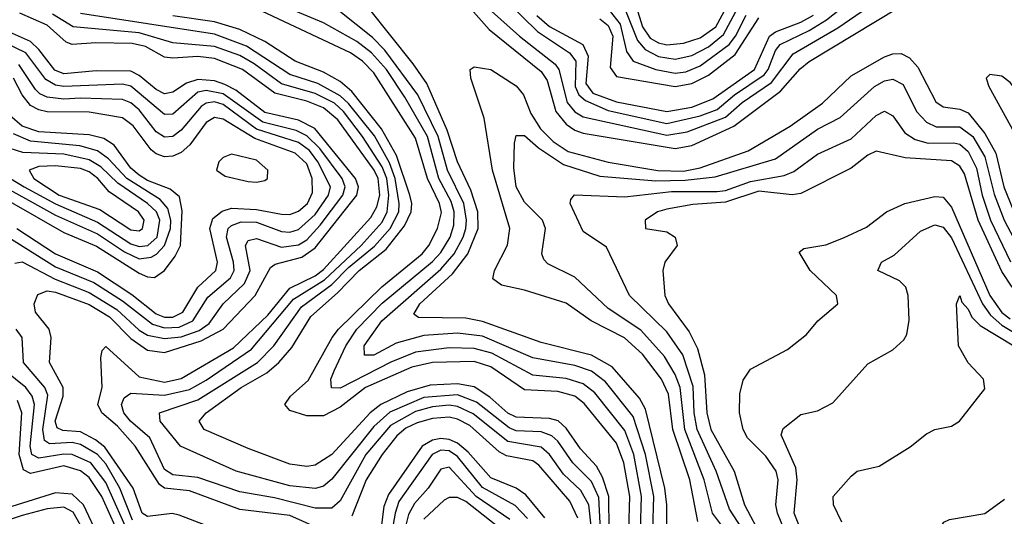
# Model space of a CAD drawing. Header units: inches. Extents: x 501365 to 657855, y 482276 to 547543.
# Tile 706 of 957: x 594884 to 597236, y 540662 to 541849. Entities that reach past the tile are written whole.
import ezdxf

# ---------------------------------------------------------------- set-up
doc = ezdxf.new("R2010")
doc.units = ezdxf.units.IN
doc.header["$MEASUREMENT"] = 0
doc.layers.add('A5594', color=7, linetype='Continuous')

msp = doc.modelspace()

# ---------------------------------------------------------------- linework, layer by layer
at = {"layer": 'A5594', "color": 5}
for points, elevation in [([(596010.3, 541930), (596120.8, 541820.8), (596197.9, 541770), (596213, 541750), (596210.8, 541690), (596220.3, 541670), (596236.2, 541656.2), (596290, 541632.7), (596430, 541601.3), (596510, 541619.8), (596550, 541635.1), (596591.9, 541670), (596662.3, 541717.7), (596672.2, 541730), (596690, 541776), (596701.1, 541790), (596770, 541823.3), (596811.1, 541848.9), (596913.6, 541930)], 3260), ([(596339.5, 540630), (596341.5, 540710), (596327.3, 540790), (596310, 540836.9), (596232.4, 540932.4), (596210, 540949.5), (596170, 540960.7), (596090, 540964.8), (596010, 541020.1), (595970, 541032.6), (595870, 541029.7), (595820.9, 541019.1), (595710, 540970.7), (595650, 540923), (595610, 540902.3), (595570, 540902.3), (595530, 540915.2), (595517.6, 540930), (595531.4, 540950), (595573.1, 540986.9), (595630.4, 541090), (595645.9, 541110), (595749, 541211), (595845.8, 541290), (595861.7, 541310), (595882.4, 541350), (595891.5, 541388.5), (595887, 541410), (595858.5, 541470), (595830, 541566.1), (595730, 541722.1), (595702.9, 541750), (595674.5, 541770), (595410, 541894.4)], 3280), ([(596011.6, 541870), (596078.5, 541810), (596163.5, 541743.5), (596172.5, 541730), (596191.8, 541651.8), (596210, 541628.9), (596230, 541617.4), (596430, 541573.2), (596478.4, 541581.6), (596570, 541616.4), (596610, 541651.2), (596680.4, 541699.6), (596731.9, 541768.1), (596838.6, 541830), (596940, 541900)], 3240), ([(596350, 541905), (596372.1, 541832.1), (596390, 541805.6), (596410, 541793.8), (596430, 541789.2), (596470, 541793.3), (596510, 541806), (596547.4, 541832.6), (596582.5, 541897.5)], 3380), ([(596366.9, 540630), (596369.4, 540710), (596351.2, 540810), (596330, 540867.3), (596257.8, 540957.8), (596230, 540979.1), (596190, 540991.5), (596110, 540999.9), (596012.4, 541052.4), (595970, 541063.2), (595910, 541064.8), (595830, 541055.1), (595771, 541031), (595650, 540969), (595629.4, 540969.4), (595627.6, 540990), (595635.9, 541010), (595663.5, 541070), (595689.8, 541109.8), (595750, 541171.8), (595870, 541271.3), (595890, 541292.6), (595912.9, 541330), (595921.3, 541358.7), (595922.3, 541390), (595915, 541415), (595885.5, 541470), (595858.3, 541570), (595804.6, 541664.6), (595760.2, 541730), (595724.3, 541770), (595690, 541797), (595610, 541842.2), (595490, 541892.1)], 3260), ([(596430, 540630), (596430.4, 540690), (596425.4, 540730), (596378.8, 540918.8), (596364.6, 540944.6), (596299.4, 541019.4), (596250, 541047.7), (596130, 541077.5), (595990, 541127.7), (595950, 541135.8), (595837.3, 541137.3), (595825.8, 541145.8), (595840.1, 541170), (595918.1, 541241.9), (595954.6, 541290), (595979.4, 541350), (595978.7, 541390), (595962, 541442), (595929.8, 541510), (595905.7, 541585.7), (595856.8, 541696.8), (595824.2, 541744.2), (595717.7, 541877.7)], 3220), ([(595950, 541888.8), (596005.6, 541825.6), (596130, 541725.4), (596144.2, 541704.2), (596165.3, 541630), (596190, 541599.4), (596210, 541585.5), (596230, 541578.5), (596450, 541541.5), (596490, 541548.6), (596590, 541594.8), (596701.5, 541678.5), (596748.4, 541731.6), (596770, 541749.4), (596982.5, 541877.5)], 3220), ([(596292.2, 541872.2), (596318.7, 541838.7), (596333.6, 541773.6), (596349.7, 541750), (596404.1, 541730), (596450, 541721.6), (596475.1, 541724.9), (596510, 541738.9), (596578.7, 541790), (596594, 541810), (596619.8, 541860.2)], 3340), ([(596331.1, 541871.1), (596359.8, 541799.8), (596378.2, 541778.2), (596410, 541761.4), (596450, 541754.8), (596490, 541764.1), (596530, 541784.4), (596565.6, 541814.4), (596606.3, 541890)], 3360), ([(595590, 540637.3), (595530, 540664.7), (595410, 540678.4), (595290, 540723), (595230, 540730), (595218.6, 540738.6), (595160.6, 540830), (595118, 540878), (595080.4, 540910), (595070.7, 540930), (595081, 540970), (595078.2, 541041.8), (595081.3, 541058.7), (595090, 541068.2), (595170, 540995.7), (595230, 540983.4), (595270, 540991.6), (595395.1, 541064.9), (595476.7, 541143.3), (595530, 541207.8), (595590, 541237.5), (595610, 541252.2), (595723.2, 541376.8), (595737.7, 541402.3), (595744.5, 541430), (595741, 541470), (595730.9, 541490), (595644, 541610), (595610, 541639), (595570, 541654.6), (595493.6, 541673.6), (595416.9, 541730), (595350, 541756.4), (595310, 541761.8), (595250, 541757.2), (595230, 541760), (595185, 541785), (595152.9, 541792.9), (595065.9, 541794.1), (595010, 541790), (594995.7, 541795.7), (594950, 541836), (594884.7, 541864.7)], 3380), ([(596261.7, 540530), (596243.4, 540690), (596224.5, 540724.5), (596183.3, 540763.3), (596150, 540810.5), (596130, 540827.6), (596050, 540841), (595967.2, 540907.2), (595930, 540925), (595910, 540928), (595870, 540924), (595830, 540912.8), (595770, 540879.1), (595711.4, 540810), (595650, 540699.1), (595630, 540682.1), (595590, 540681.7), (595493, 540707), (595410, 540721.2), (595310, 540755.3), (595250, 540761.9), (595230, 540774.3), (595194.9, 540850), (595149.3, 540890), (595133.3, 540910), (595127.6, 540930), (595134.2, 540945.8), (595150, 540956.6), (595230, 540952.2), (595290, 540965.2), (595330, 540987.5), (595438.4, 541061.6), (595538.3, 541181.7), (595612.3, 541227.7), (595700.4, 541310), (595750, 541365.4), (595761.9, 541390), (595766.2, 541430), (595761.2, 541470), (595750, 541497.7), (595702.9, 541570), (595657.6, 541630), (595636, 541650), (595590, 541672.9), (595510, 541696.5), (595444.3, 541744.3), (595410, 541763.7), (595350, 541785.5), (595250, 541794.2), (595170, 541817.7), (595012.2, 541832.2), (594962.7, 541862.7)], 3360), ([(596271.5, 540630), (596267.5, 540707.5), (596250, 540745.6), (596205.2, 540790), (596170, 540841.8), (596155.1, 540855.1), (596130, 540864.3), (596070, 540867.1), (596053.7, 540873.7), (595975.2, 540935.2), (595930, 540952.9), (595850, 540946.8), (595768.3, 540911.7), (595730, 540876.8), (595630, 540751), (595610, 540734.7), (595590.9, 540729.1), (595530, 540735.3), (595401.8, 540770), (595268.3, 540830), (595220.1, 540890), (595218.4, 540910), (595310, 540940.8), (595452.2, 541030), (595491.1, 541070), (595557.2, 541162.8), (595630, 541216.4), (595670, 541257.1), (595731.5, 541308.5), (595768.9, 541350), (595789.8, 541390), (595791.1, 541410), (595780.9, 541470), (595767.4, 541507.4), (595731.5, 541571.5), (595669.5, 541649.5), (595650, 541667.4), (595596.8, 541696.8), (595530, 541718.8), (595426.3, 541786.3), (595350, 541814.9), (595030, 541864.4)], 3340), ([(596292.7, 540630), (596291.2, 540710), (596276.4, 540756.4), (596262.5, 540782.5), (596223.6, 540823.6), (596190, 540873.5), (596170.4, 540890.4), (596150, 540896.5), (596070, 540899.2), (596050, 540908.9), (596007.3, 540947.3), (595970, 540972.1), (595930, 540979.3), (595864.5, 540975.5), (595810, 540960.3), (595746.8, 540930), (595721.9, 540910), (595630, 540810.2), (595590, 540784.9), (595570, 540781.1), (595530, 540787), (595430, 540824.2), (595325, 540870), (595313.2, 540890), (595329.5, 540910), (595413.4, 540970), (595474.3, 541005.7), (595503.1, 541030), (595534.3, 541065.7), (595579.8, 541140.2), (595643.6, 541196.4), (595695.2, 541250), (595759.4, 541300.6), (595803.4, 541356.6), (595819.4, 541390), (595820.8, 541410), (595816.2, 541430), (595784.6, 541524.6), (595748.8, 541588.8), (595677.8, 541677.8), (595650, 541701.7), (595610, 541723.8), (595542.2, 541750), (595470, 541797), (595410, 541826.3), (595350, 541844.1), (595250, 541858.6)], 3320), ([(596396.9, 540630), (596398.7, 540710), (596379.2, 540810), (596350, 540900.7), (596283.5, 540983.5), (596250, 541009.7), (596210, 541023), (596110, 541041.4), (595990, 541093.2), (595930, 541100.1), (595850, 541094.4), (595783.6, 541076.4), (595730, 541047.8), (595707.6, 541047.6), (595707.3, 541070), (595749.5, 541130), (595890, 541253.2), (595922.3, 541290), (595944, 541330), (595949.8, 541350), (595951.7, 541370), (595945.1, 541410), (595906.1, 541490), (595884.3, 541570), (595835.5, 541670), (595756.9, 541776.9), (595727.1, 541807.1), (595649.2, 541869.2)], 3240), ([(596119.3, 541859.3), (596150, 541833.1), (596229.8, 541789.8), (596241.9, 541761.9), (596236.8, 541696.8), (596253.5, 541673.5), (596310, 541653.4), (596430, 541629.6), (596490, 541640.4), (596540, 541660), (596639.5, 541730), (596675.5, 541810), (596690, 541820.7), (596750, 541843.3), (596780.1, 541859.9)], 3280), ([(596270, 541851.7), (596290, 541835.9), (596301, 541810), (596295, 541735), (596310, 541713.9), (596450, 541690), (596490, 541696.7), (596530, 541716.8), (596593.6, 541766.4), (596650, 541854.2)], 3320), ([(595330, 540640.3), (595265.4, 540665.4), (595248.8, 540668.8), (595190, 540661.9), (595177, 540670), (595155.2, 540730), (595087.4, 540827.4), (595065.5, 540845.5), (595030, 540864.2), (594987.7, 540867.7), (594974.1, 540874.1), (594969, 540890), (594988, 540950), (594988, 540970), (594955.9, 541030), (594959.4, 541090), (594954.5, 541110), (594922.4, 541150), (594919.1, 541170), (594927.7, 541192.3), (594950, 541201.3), (594970, 541198), (595050, 541168.7), (595099, 541139), (595150, 541087.8), (595190, 541059.7), (595230, 541054.1), (595318, 541082), (595370.4, 541110), (595447.1, 541190), (595483.1, 541256.9), (595494.9, 541265.1), (595558.1, 541281.9), (595590, 541303.8), (595689.9, 541429.9), (595693.9, 541450), (595686.3, 541470), (595589.4, 541589.4), (595550, 541609.6), (595470, 541627.6), (595400.6, 541680.6), (595374.6, 541694.6), (595350, 541702.9), (595310, 541706.3), (595282.5, 541697.5), (595250, 541675.9), (595230, 541672.6), (595210, 541682.8), (595170, 541716.4), (595150, 541726), (595067.4, 541727.4), (594990, 541719.9), (594968.6, 541728.6), (594930, 541778.4), (594910, 541796.9), (594859.8, 541819.8)], 3420), ([(594872.6, 541267.4), (594890, 541270.3), (594968.9, 541228.9), (595050, 541197.3), (595116.4, 541156.4), (595170, 541107.6), (595190, 541095.6), (595230, 541087.3), (595270, 541091.1), (595313.3, 541106.7), (595337, 541123), (595370.2, 541170), (595421.4, 541218.6), (595434.6, 541250), (595423.8, 541310), (595430, 541321.7), (595450, 541326.3), (595510, 541305.6), (595550, 541311.3), (595570, 541323.6), (595601.9, 541358.1), (595655.9, 541430), (595661.6, 541450), (595654.3, 541470), (595601.6, 541541.6), (595570, 541571.6), (595544.6, 541584.6), (595464.8, 541604.8), (595370, 541672.6), (595330, 541680.4), (595310, 541675.9), (595250, 541623.5), (595230, 541623.1), (595150, 541690.3), (595130, 541695.1), (594990, 541689.5), (594970, 541692.6), (594946.7, 541706.7), (594899.1, 541770), (594850, 541794.2)], 3440), ([(596503.9, 540650), (596484.8, 540750), (596444.4, 540870), (596434.3, 540954.3), (596417, 540990), (596371.9, 541050), (596329, 541089), (596249.4, 541130), (596190, 541171.7), (596090, 541202.9), (596034.9, 541214.9), (596014.3, 541230), (596018.7, 541250), (596049.7, 541310.3), (596055.3, 541350), (596013.8, 541490), (595994.1, 541614.1), (595961.6, 541710), (595960.2, 541730), (595970, 541737.1), (596010, 541730.5), (596070, 541691.4), (596087.8, 541670), (596105.1, 541625.2), (596128.2, 541588.2), (596158.5, 541558.5), (596194.6, 541534.6), (596290, 541508.5), (596408.7, 541488.7), (596470, 541487.3), (596510, 541495.1), (596624.3, 541535.7), (596724.7, 541595.3), (596802, 541650), (596870, 541715), (596950, 541760.5), (596970, 541767.9), (596990, 541768.3), (597010, 541758.2), (597030, 541735.6), (597072.8, 541652.8), (597090, 541640.9), (597130, 541635.6), (597150, 541626.4), (597190, 541577.5), (597215.6, 541530), (597235.1, 541450), (597256.7, 541396.7)], 3180), ([(594850, 541334.1), (594970, 541259), (595061.1, 541221.1), (595130, 541177.6), (595201.5, 541121.5), (595230, 541113), (595265.1, 541114.9), (595298, 541130), (595333.8, 541186.2), (595387.9, 541232.1), (595396.3, 541250), (595395, 541270), (595378.1, 541330), (595382.6, 541350), (595390, 541357.6), (595413.7, 541366.3), (595450, 541365.4), (595510, 541343.3), (595530, 541341.9), (595550, 541348.3), (595590, 541383.6), (595621.9, 541430), (595626.5, 541450), (595596.8, 541510), (595576.4, 541536.4), (595550, 541555.7), (595450, 541587.6), (595370, 541646.6), (595350, 541653.1), (595330, 541650.1), (595318, 541642), (595270, 541585.7), (595250, 541570.2), (595230, 541568.7), (595210, 541581.6), (595170, 541634.1), (595150, 541650.8), (595130, 541658.5), (595030, 541662.2), (594990, 541659.3), (594950, 541664.3), (594932.4, 541672.4), (594922.5, 541682.5), (594882.1, 541742.1)], 3460), ([(594877.5, 541350), (594970.1, 541290), (595070, 541246.8), (595152.3, 541192.3), (595210, 541146.2), (595230, 541138.7), (595250, 541138.5), (595274, 541150), (595309.5, 541210.5), (595352.7, 541250), (595356.6, 541270), (595338.3, 541350), (595345.8, 541374.2), (595368, 541392), (595390, 541398.9), (595450, 541396), (595510, 541384.3), (595530, 541384.1), (595550, 541391.5), (595571.7, 541410), (595583.9, 541436.1), (595582.7, 541470), (595570, 541505.2), (595542.5, 541530), (595445.7, 541565.7), (595370, 541611.6), (595350, 541615.7), (595330, 541603.5), (595290.6, 541550), (595270, 541531.8), (595250, 541523.6), (595230, 541522), (595210, 541528.9), (595198.6, 541538.6), (595155.7, 541595.7), (595130, 541615.1), (595050, 541628.7), (594950, 541629.3), (594930, 541633.6), (594910, 541644.5), (594890.1, 541670), (594869.5, 541710)], 3480), ([(596599, 540590), (596539.3, 540670), (596519, 540750), (596473, 540870), (596462.2, 540970), (596450, 541001), (596424.4, 541044.4), (596367.7, 541107.7), (596290, 541159.2), (596210, 541234), (596146, 541266), (596136.4, 541276.4), (596131.4, 541290), (596140.1, 541350), (596132.8, 541370), (596090, 541412.9), (596070.3, 541450), (596064.4, 541495.6), (596065.9, 541554.1), (596070, 541572.9), (596090, 541572.8), (596123.2, 541543.2), (596183.2, 541503.2), (596270, 541475.5), (596404, 541464), (596474.2, 541465.8), (596545.9, 541474.1), (596690, 541516.6), (596790, 541587.4), (596844.4, 541615.6), (596926, 541690), (596950, 541703.1), (596970, 541707.5), (596994.4, 541694.4), (597026.5, 541630), (597050, 541604.1), (597073.3, 541593.3), (597130, 541593.3), (597160.6, 541570), (597190, 541522), (597212.1, 541432.1), (597235.9, 541370), (597288.8, 541268.8)], 3160), ([(594810, 541443.5), (594990, 541340.9), (595068, 541308), (595170, 541243.4), (595190, 541234.7), (595206.5, 541233.5), (595230, 541249.7), (595255.8, 541284.2), (595268.1, 541310), (595272.5, 541392.5), (595266.3, 541426.3), (595244, 541444), (595190, 541465.2), (595170, 541477.7), (595150, 541494.6), (595110, 541549.9), (595085.2, 541565.2), (595050, 541574.2), (594930, 541581), (594890, 541595.2), (594860.6, 541620.6)], 3520), ([(596630, 540602), (596579.6, 540679.6), (596548, 540770), (596502.9, 540870), (596495, 540910), (596492.8, 540972.8), (596468.6, 541048.6), (596430, 541103.1), (596340.9, 541190), (596286.1, 541306.1), (596230, 541342.9), (596199.2, 541410), (596200.6, 541419.4), (596209.4, 541430.6), (596330, 541426.1), (596440.9, 541439.1), (596550, 541438.7), (596570, 541441.3), (596630, 541463), (596710, 541477), (596733.1, 541486.9), (596790, 541528), (596870, 541564.7), (596930, 541620.5), (596950, 541630.9), (596970, 541619.8), (596998.6, 541578.6), (597023.3, 541563.3), (597054.6, 541554.6), (597115.3, 541555.3), (597130, 541551.7), (597150, 541534.7), (597170, 541494.5), (597183.2, 541430), (597203.5, 541370), (597250.7, 541270.7)], 3140), ([(594810, 541470.5), (594970, 541382.3), (595070, 541337.8), (595134.4, 541294.4), (595170, 541278.2), (595198.5, 541281.5), (595211.4, 541288.6), (595230.5, 541309.5), (595244.4, 541350), (595245.4, 541370), (595238.4, 541398.4), (595219.8, 541419.8), (595140, 541470), (595096.7, 541516.7), (595070, 541535.7), (595028.1, 541548.1), (594910, 541559.1), (594870, 541576.7)], 3540), ([(594862.7, 541470), (594895, 541450), (594970, 541409.1), (595070, 541365.6), (595150, 541314), (595170, 541307.1), (595190.3, 541309.7), (595212.5, 541330), (595219.3, 541370), (595211.4, 541390), (595189.7, 541410), (595118.7, 541458.7), (595078.1, 541498.1), (595050, 541514.5), (594990, 541527.8), (594891.7, 541531.6), (594861.7, 541541.7)], 3560), ([(597255, 541210), (597230, 541247.7), (597173.6, 541370), (597141, 541481), (597130, 541499.3), (597110, 541512.2), (596999.5, 541519.5), (596930, 541534.8), (596910, 541525.9), (596870, 541494.2), (596750, 541434.3), (596729.4, 541430.6), (596650, 541439.2), (596570, 541413.6), (596492.1, 541407.9), (596430, 541396.8), (596408.2, 541390), (596378.4, 541370), (596379.5, 541350), (596430, 541342.5), (596449.7, 541330), (596455.1, 541310), (596425.3, 541270), (596420.6, 541250), (596425.2, 541190), (596433.9, 541170), (596483.4, 541103.4), (596503.6, 541063.6), (596520.2, 541000.2), (596525.6, 540910), (596535.4, 540870), (596590.7, 540770), (596615.7, 540690), (596658, 540610)], 3120), ([(596728, 540588), (596694.3, 540670), (596690.8, 540690), (596695.7, 540750), (596690.9, 540770), (596666.4, 540806.4), (596622.5, 540850), (596612.8, 540870), (596603.7, 540910), (596604.5, 540955.5), (596612.2, 540987.8), (596630, 541014), (596718.5, 541061.5), (596763.3, 541096.7), (596790.5, 541129.5), (596838.3, 541170), (596835.5, 541190), (596772.8, 541250), (596746.4, 541293.6), (596757.7, 541302.3), (596810, 541311.6), (596852.2, 541327.8), (596906.7, 541353.3), (596954.4, 541390), (596998.5, 541410), (597070, 541426.5), (597090, 541424.9), (597110, 541401.3), (597201.2, 541190), (597230, 541149.7), (597250, 541134.8)], 3080), ([(596750, 540629.9), (596734.4, 540670), (596741.5, 540750), (596738.6, 540778.6), (596703.1, 540856.9), (596707.6, 540872.4), (596750, 540905.8), (596790, 540914.8), (596826.7, 540933.3), (596910, 541027.2), (596970, 541060.2), (596996.1, 541083.9), (597003.4, 541096.6), (597008.8, 541131.2), (597006.7, 541190), (597000.7, 541210), (596985.6, 541225.6), (596934.2, 541250), (596942.5, 541270), (596973.4, 541286.6), (597036.1, 541343.9), (597070, 541359.4), (597090, 541353.8), (597110, 541327.9), (597184.2, 541170), (597202.9, 541142.9), (597230, 541119.1), (597285.9, 541085.9)], 3060), ([(596848.1, 540648.1), (596828.5, 540690), (596827.4, 540710), (596870, 540758.7), (596885.1, 540770), (596937.4, 540782.6), (597011.7, 540828.3), (597050, 540859.6), (597070, 540870.3), (597110, 540877.6), (597129.4, 540890), (597190, 540967), (597186.2, 540990), (597149.5, 541029.5), (597127.1, 541070), (597122.3, 541170), (597129.8, 541190.2), (597134.4, 541174.4), (597150, 541157.8), (597158.2, 541138.2), (597178.7, 541118.7), (597259.2, 541070)], 3040), ([(595153.5, 540653.5), (595123.5, 540730), (595090, 540787.6), (595070.3, 540810.3), (595030, 540834), (595010, 540838.8), (594955.6, 540835.6), (594943.5, 540843.5), (594939.6, 540870), (594951.7, 540951.7), (594944.5, 540970), (594893.7, 541030), (594890.2, 541090.2), (594876.1, 541110)], 3440), ([(595149.5, 540609.5), (595090, 540742.9), (595054.6, 540790), (595010, 540810.1), (594990, 540811.3), (594930, 540801.3), (594913.6, 540810), (594909.6, 540830), (594919.5, 540930), (594914.1, 540950), (594898.8, 540970), (594849.9, 541010)], 3460), ([(595116.4, 540630), (595080.2, 540710), (595050, 540755.6), (595030, 540771), (594990, 540782.8), (594910, 540764.8), (594893.2, 540773.2), (594883.2, 540810), (594889.3, 540910), (594879.5, 540939.5)], 3480), ([(596217.9, 540657.9), (596198.5, 540698.5), (596124.7, 540784.7), (596110, 540795), (596047.1, 540807.1), (596030, 540816.9), (595959.6, 540879.6), (595930, 540894.9), (595910, 540899.6), (595870, 540896.6), (595833.9, 540886.1), (595807, 540873), (595784.9, 540855.1), (595749.8, 540810), (595711.7, 540750), (595677.6, 540662.4)], 3380), ([(596138.8, 540658.8), (596093.5, 540713.5), (596070, 540729.7), (596010, 540754.2), (595955.4, 540815.5), (595930, 540837.3), (595910, 540846.2), (595890, 540848.5), (595870, 540844.4), (595845.4, 540830), (595765.1, 540714.9), (595754.5, 540685.5), (595744.2, 540610)], 3420), ([(596097.5, 540657.5), (596068.1, 540688.1), (595990, 540731.2), (595930, 540805.7), (595910, 540818.6), (595890, 540820.6), (595869.6, 540810), (595790, 540697.9), (595781.1, 540670), (595755.4, 540524.6)], 3440), ([(596055, 540655), (595974.4, 540710), (595910, 540779.8), (595890, 540775.1), (595860.2, 540730), (595827.2, 540692.8), (595813.4, 540666.6), (595801, 540619)], 3460), ([(595074.3, 540610), (595036.7, 540690), (595010, 540715.3), (594970, 540718.3), (594865.8, 540685.8)], 3520), ([(596032.9, 540632.9), (595950, 540698.2), (595930, 540707.6), (595910, 540707.5), (595898.6, 540701.4), (595850, 540655.3)], 3480), ([(597267.9, 540230), (597194.2, 540374.2), (597169.4, 540409.4), (597136.4, 540436.4), (597090, 540465.3), (597070, 540486.9), (597050.9, 540530), (597045.2, 540554.8), (597056.4, 540590), (597091.6, 540648.4), (597105.3, 540654.7), (597190, 540669), (597236.8, 540703.2)], 3020), ([(595047, 540610), (595012.3, 540672.3), (594990, 540684.2), (594950, 540680.6), (594890, 540664.6), (594864.3, 540655.7)], 3540)]:
    msp.add_lwpolyline(points, dxfattribs=dict(at, elevation=elevation))
for points, elevation in [([(597201.5, 541718.5), (597193, 541710), (597199.1, 541690), (597259.4, 541579.4), (597286.9, 541470), (597305.3, 541430), (597330, 541390.1), (597350, 541371), (597370, 541358.4), (597390, 541361.1), (597398.6, 541390), (597392.8, 541450), (597369.9, 541510.1), (597330, 541590.3), (597310, 541623.6), (597250, 541699.5), (597230, 541714.2)], 3220), ([(595390, 541528.4), (595370, 541519.8), (595360.1, 541510), (595354.1, 541490), (595375.2, 541475.2), (595430, 541462.6), (595450, 541460.7), (595470, 541465.3), (595476.3, 541470), (595477.3, 541490), (595450, 541514)], 3520), ([(594970, 541500), (594930, 541498.2), (594907.3, 541490), (594918.4, 541470), (594978.8, 541430), (595075.8, 541395.8), (595150, 541347.3), (595170, 541344.6), (595178.1, 541350), (595181.7, 541370), (595168.4, 541390), (595097.8, 541437.8), (595071.3, 541470), (595050, 541486), (595030, 541494)], 3580)]:
    msp.add_lwpolyline(points, close=True, dxfattribs=dict(at, elevation=elevation))

doc.saveas('drawing.dxf')
